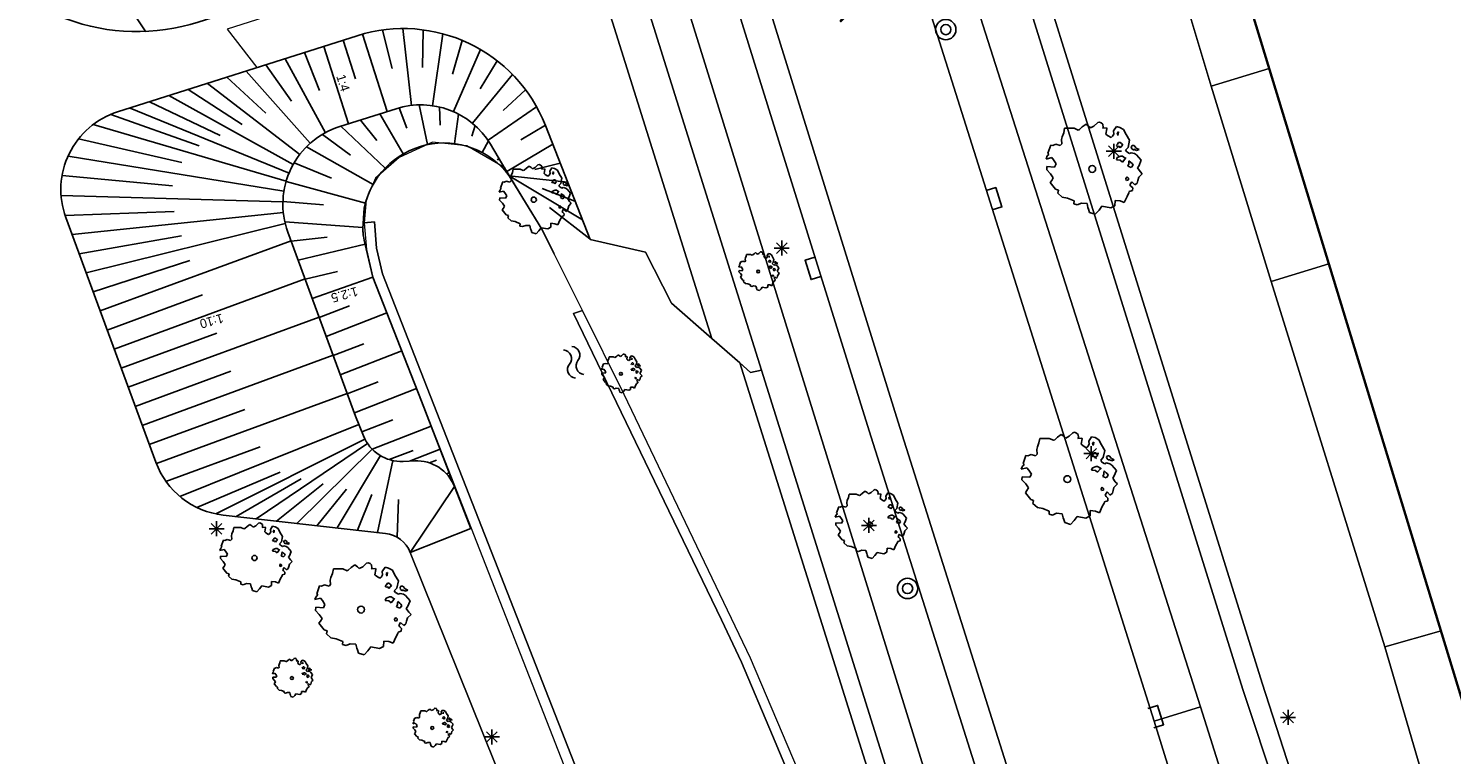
# Model space of a CAD drawing. Header units: metres. Extents: x 152391 to 157968, y 462336 to 467280.
# Tile 513 of 656: x 156294 to 156364, y 463049 to 463085. Entities that reach past the tile are written whole.
import ezdxf
from ezdxf.enums import TextEntityAlignment as Align

# ---------------------------------------------------------------- set-up
doc = ezdxf.new("R2010")
doc.units = ezdxf.units.M
doc.header["$LTSCALE"] = 0.75
doc.layers.get('0').update_dxf_attribs({"lineweight": 25})
for name, color, linetype in [('-DR-bs-gw-talud', 253, 'Continuous'), ('-DR-nw-gr-talud v1', 3, 'Continuous'), ('-DR-nw-gr-taludlijnen', 1, 'Continuous'), ('S05_WATERSYMBOOL', 251, 'Continuous'), ('S08_TROTTOIRKOLK', 251, 'Continuous'), ('TOPO_BOOM', 251, 'Continuous'), ('TOPO_LICHTMAST', 251, 'Continuous')]:
    doc.layers.add(name, color=color, linetype=linetype)
for name, color, linetype, lineweight in [('B-GV-GR-BOOM-S', 252, 'Continuous', 25), ('B-RO-GK-BESCHOEIING-G', 251, 'GK-BESCHOEIING', 35), ('B-RO-GR-BEPLANTING_CULTUUR_HEESTERS-GV', 251, 'Continuous', 18), ('B-RO-OG-TERREIN_CULTUURSCHEIDING-GV', 251, 'Continuous', 18), ('B-RO-OG-WATER-GV', 251, 'Continuous', 18), ('B-RO-OG-WATER_KANAAL-GV', 251, 'Continuous', 18), ('B-RO-OG-WATER_SLOOT-GV', 251, 'Continuous', 18), ('B-RO-VH-VERHARDING_ASFALT-GV', 251, 'Continuous', 18), ('B-RO-VH-VERHARDING_TEGEL-GV', 251, 'Continuous', 18), ('B-WE-OG-TOPOGRAFIE-T18', 1, 'Continuous', 18)]:
    doc.layers.add(name, color=color, linetype=linetype, lineweight=lineweight)
doc.styles.add('Drong', font='txt', dxfattribs={"height": 1.8})
doc.styles.add('NLCS-ISO-M200-T18', font='NLCS-ISO.ttf', dxfattribs={"height": 360})
doc.linetypes.add('GK-BESCHOEIING', pattern='A,30,-5,[1,NLCS.SHX,S=1,R=0,X=0,Y=0],-5', length=40)

# ---------------------------------------------------------------- blocks, each defined once
blk = doc.blocks.new('Q26')
at = {"color": 0, "linetype": 'ByBlock'}
for p, q in [((-0.37, 0), (0.37, 0)), ((0.262, -0.262), (-0.261, 0.261)), ((0, -0.37), (0, 0.37))]:
    blk.add_line(p, q, dxfattribs=at)
blk.add_lwpolyline([(-0.261, -0.261), (0, 0), (0.261, 0.261)], dxfattribs=at)
blk = doc.blocks.new('Q21')
at = {"color": 0, "linetype": 'ByBlock'}
for radius in [0.5, 0.25]:
    blk.add_circle((0, 0), radius, dxfattribs=at)
blk = doc.blocks.new('S08')
at = {"color": 0, "linetype": 'ByBlock'}
blk.add_lwpolyline([(-0.5, 0), (-0.5, -0.5), (0.5, -0.5), (0.5, 0)], dxfattribs=at)
blk = doc.blocks.new('S05')
at = {"color": 0, "linetype": 'ByBlock'}
for centre, start, end in [((0.75, 0.05), 28.0725, 151.9275), ((0.75, -0.85), 28.0725, 151.9275), ((2.25, 0.85), 208.0725, 331.9275), ((2.25, -0.05), 208.0725, 331.9275)]:
    blk.add_arc(centre, 0.85, start, end, dxfattribs=at)
blk = doc.blocks.new('SGR-BOOM_0_10')
at = {"linetype": 'Continuous'}
for p, q in [((-0.624, 0.668), (-0.591, 0.751)), ((-0.591, 0.751), (-0.572, 0.843)), ((-0.572, 0.843), (-0.375, 0.843)), ((-0.375, 0.843), (-0.29, 0.806)), ((-0.29, 0.806), (-0.264, 0.815)), ((-0.264, 0.815), (-0.205, 0.871)), ((-0.205, 0.871), (-0.127, 0.926)), ((-0.127, 0.926), (-0.075, 0.889)), ((-0.075, 0.889), (-0.035, 0.852)), ((-0.035, 0.852), (0.037, 0.889)), ((0.037, 0.889), (0.115, 0.963)), ((0.115, 0.963), (0.148, 0.973)), ((0.148, 0.973), (0.187, 0.954)), ((0.187, 0.954), (0.22, 0.926)), ((0.226, 0.862), (0.213, 0.843)), ((0.213, 0.843), (0.298, 0.852)), ((0.22, 0.926), (0.226, 0.862)), ((0.305, 0.834), (0.285, 0.723)), ((0.285, 0.723), (0.318, 0.695)), ((0.298, 0.852), (0.305, 0.834)), ((0.423, 0.677), (0.449, 0.723)), ((0.442, 0.788), (0.501, 0.88)), ((0.449, 0.723), (0.442, 0.788)), ((0.501, 0.88), (0.573, 0.862)), ((0.547, 0.769), (0.521, 0.751)), ((0.521, 0.751), (0.534, 0.705)), ((0.534, 0.705), (0.54, 0.695)), ((0.54, 0.714), (0.547, 0.769)), ((0.573, 0.862), (0.652, 0.815)), ((0.652, 0.815), (0.704, 0.714)), ((0.704, 0.714), (0.776, 0.594)), ((-0.958, 0.206), (-0.932, 0.27)), ((-0.84, 0.233), (-0.958, 0.206)), ((-0.945, -0.016), (-0.938, 0.049)), ((-0.938, 0.049), (-0.781, 0.039)), ((-0.932, 0.27), (-0.899, 0.298)), ((-0.918, 0.326), (-0.86, 0.492)), ((-0.899, 0.298), (-0.918, 0.326)), ((-0.86, 0.492), (-0.82, 0.483)), ((-0.801, 0.187), (-0.84, 0.233)), ((-0.82, 0.483), (-0.755, 0.511)), ((-0.748, 0.104), (-0.801, 0.187)), ((-0.781, 0.039), (-0.748, 0.104)), ((-0.755, 0.511), (-0.663, 0.483)), ((-0.663, 0.483), (-0.631, 0.52)), ((-0.637, 0.612), (-0.624, 0.668)), ((-0.631, 0.52), (-0.637, 0.612)), ((0.318, 0.695), (0.39, 0.649)), ((0.39, 0.649), (0.423, 0.677)), ((0.527, 0.511), (0.501, 0.492)), ((0.501, 0.492), (0.521, 0.464)), ((0.521, 0.233), (0.501, 0.187)), ((0.501, 0.187), (0.58, 0.178)), ((0.521, 0.464), (0.553, 0.474)), ((0.593, 0.261), (0.521, 0.233)), ((0.547, 0.547), (0.527, 0.511)), ((0.58, 0.547), (0.547, 0.547)), ((0.553, 0.474), (0.58, 0.437)), ((0.606, 0.529), (0.58, 0.547)), ((0.58, 0.437), (0.606, 0.474)), ((0.58, 0.178), (0.625, 0.141)), ((0.625, 0.261), (0.593, 0.261)), ((0.632, 0.492), (0.606, 0.529)), ((0.606, 0.474), (0.632, 0.492)), ((0.684, 0.224), (0.625, 0.261)), ((0.625, 0.141), (0.678, 0.206)), ((0.678, 0.206), (0.697, 0.233)), ((0.743, 0.446), (0.691, 0.39)), ((0.691, 0.39), (0.717, 0.353)), ((0.717, 0.353), (0.776, 0.316)), ((0.756, 0.104), (0.737, 0.058)), ((0.806, 0.027), (0.737, 0.058)), ((0.776, 0.594), (0.743, 0.446)), ((0.763, 0.169), (0.756, 0.132)), ((0.756, 0.132), (0.756, 0.104)), ((0.802, 0.132), (0.763, 0.169)), ((0.776, 0.316), (0.809, 0.335)), ((0.828, 0.113), (0.802, 0.132)), ((0.806, 0.027), (0.848, 0.076)), ((0.828, 0.483), (0.809, 0.455)), ((0.809, 0.455), (0.822, 0.418)), ((0.809, 0.335), (0.881, 0.316)), ((0.822, 0.418), (0.861, 0.39)), ((0.867, 0.483), (0.828, 0.483)), ((0.848, 0.076), (0.828, 0.113)), ((0.861, 0.409), (0.92, 0.381)), ((0.861, 0.39), (0.867, 0.409)), ((0.913, 0.427), (0.867, 0.483)), ((0.881, 0.316), (0.92, 0.289)), ((0.972, 0.4), (0.913, 0.427)), ((0.92, 0.381), (0.972, 0.4)), ((0.92, 0.289), (1.018, 0.178)), ((0.966, 0.058), (0.939, 0.021)), ((0.939, 0.021), (0.992, -0.053)), ((1.018, 0.178), (0.966, 0.058)), ((-0.866, -0.099), (-0.945, -0.016)), ((-0.873, -0.284), (-0.84, -0.238)), ((-0.761, -0.423), (-0.873, -0.284)), ((-0.807, -0.182), (-0.866, -0.099)), ((-0.84, -0.238), (-0.807, -0.182)), ((-0.703, -0.441), (-0.761, -0.423)), ((-0.716, -0.506), (-0.703, -0.441)), ((-0.624, -0.589), (-0.716, -0.506)), ((-0.513, -0.608), (-0.624, -0.589)), ((-0.375, -0.663), (-0.513, -0.608)), ((-0.382, -0.728), (-0.375, -0.663)), ((0.475, -0.654), (0.468, -0.765)), ((0.58, -0.663), (0.475, -0.654)), ((0.665, -0.7), (0.58, -0.663)), ((0.724, -0.571), (0.665, -0.7)), ((0.724, -0.164), (0.697, -0.201)), ((0.697, -0.201), (0.704, -0.238)), ((0.71, -0.238), (0.75, -0.229)), ((0.75, -0.192), (0.724, -0.164)), ((0.763, -0.497), (0.724, -0.571)), ((0.75, -0.229), (0.75, -0.192)), ((0.769, -0.469), (0.763, -0.497)), ((0.835, -0.45), (0.769, -0.469)), ((0.822, -0.266), (0.782, -0.33)), ((0.782, -0.33), (0.802, -0.358)), ((0.802, -0.358), (0.841, -0.395)), ((0.887, -0.33), (0.822, -0.266)), ((0.841, -0.395), (0.835, -0.45)), ((0.933, -0.293), (0.887, -0.33)), ((0.946, -0.238), (0.933, -0.293)), ((0.966, -0.173), (0.946, -0.238)), ((1.038, -0.099), (0.966, -0.173)), ((0.992, -0.053), (1.038, -0.099)), ((-0.31, -0.746), (-0.382, -0.728)), ((-0.225, -0.709), (-0.31, -0.746)), ((-0.107, -0.718), (-0.225, -0.709)), ((-0.088, -0.802), (-0.107, -0.718)), ((-0.075, -0.839), (-0.088, -0.802)), ((-0.055, -0.903), (-0.075, -0.839)), ((0.063, -0.94), (-0.055, -0.903)), ((0.141, -0.857), (0.063, -0.94)), ((0.2, -0.774), (0.141, -0.857)), ((0.383, -0.811), (0.2, -0.774)), ((0.468, -0.765), (0.383, -0.811))]:
    blk.add_line(p, q, dxfattribs=at)
blk.add_circle((0, 0), 0.0711, dxfattribs=at)
blk = doc.blocks.new('SGR-BOOM_21_30')
at = {"linetype": 'Continuous'}
for p, q in [((-1.051, 1.335), (-1.016, 1.499)), ((-1.016, 1.499), (-0.668, 1.499)), ((-0.668, 1.499), (-0.516, 1.433)), ((-0.516, 1.433), (-0.47, 1.45)), ((-0.47, 1.45), (-0.365, 1.548)), ((-0.365, 1.548), (-0.226, 1.647)), ((-0.226, 1.647), (-0.133, 1.581)), ((-0.133, 1.581), (-0.063, 1.515)), ((-0.063, 1.515), (0.065, 1.581)), ((0.065, 1.581), (0.205, 1.712)), ((0.205, 1.712), (0.263, 1.729)), ((0.263, 1.729), (0.333, 1.696)), ((0.333, 1.696), (0.391, 1.647)), ((0.402, 1.532), (0.379, 1.499)), ((0.379, 1.499), (0.53, 1.515)), ((0.391, 1.647), (0.402, 1.532)), ((0.542, 1.483), (0.507, 1.285)), ((0.53, 1.515), (0.542, 1.483)), ((0.786, 1.4), (0.891, 1.565)), ((0.798, 1.285), (0.786, 1.4)), ((0.891, 1.565), (1.019, 1.532)), ((1.019, 1.532), (1.158, 1.45)), ((1.158, 1.45), (1.251, 1.269)), ((-1.633, 0.579), (-1.528, 0.875)), ((-1.528, 0.875), (-1.458, 0.858)), ((-1.458, 0.858), (-1.342, 0.908)), ((-1.342, 0.908), (-1.179, 0.858)), ((-1.179, 0.858), (-1.121, 0.924)), ((-1.133, 1.088), (-1.109, 1.187)), ((-1.121, 0.924), (-1.133, 1.088)), ((-1.109, 1.187), (-1.051, 1.335)), ((0.507, 1.285), (0.565, 1.236)), ((0.565, 1.236), (0.693, 1.154)), ((0.693, 1.154), (0.751, 1.203)), ((0.751, 1.203), (0.798, 1.285)), ((0.937, 0.908), (0.891, 0.875)), ((0.891, 0.875), (0.926, 0.825)), ((0.972, 1.368), (0.926, 1.335)), ((0.926, 1.335), (0.949, 1.253)), ((0.926, 0.825), (0.984, 0.842)), ((0.972, 0.973), (0.937, 0.908)), ((0.949, 1.253), (0.961, 1.236)), ((0.961, 1.269), (0.972, 1.368)), ((1.03, 0.973), (0.972, 0.973)), ((0.984, 0.842), (1.03, 0.776)), ((1.077, 0.94), (1.03, 0.973)), ((1.03, 0.776), (1.077, 0.842)), ((1.124, 0.875), (1.077, 0.94)), ((1.077, 0.842), (1.124, 0.875)), ((1.321, 0.793), (1.228, 0.694)), ((1.251, 1.269), (1.379, 1.055)), ((1.379, 1.055), (1.321, 0.793)), ((1.472, 0.858), (1.438, 0.809)), ((1.438, 0.809), (1.461, 0.743)), ((1.461, 0.743), (1.531, 0.694)), ((1.542, 0.858), (1.472, 0.858)), ((1.531, 0.727), (1.635, 0.678)), ((1.531, 0.694), (1.542, 0.727)), ((1.624, 0.76), (1.542, 0.858)), ((1.728, 0.71), (1.624, 0.76)), ((1.635, 0.678), (1.728, 0.71)), ((-1.703, 0.365), (-1.656, 0.48)), ((-1.493, 0.415), (-1.703, 0.365)), ((-1.679, -0.029), (-1.668, 0.086)), ((-1.668, 0.086), (-1.389, 0.07)), ((-1.656, 0.48), (-1.598, 0.53)), ((-1.598, 0.53), (-1.633, 0.579)), ((-1.423, 0.333), (-1.493, 0.415)), ((-1.33, 0.185), (-1.423, 0.333)), ((-1.389, 0.07), (-1.33, 0.185)), ((0.926, 0.415), (0.891, 0.333)), ((0.891, 0.333), (1.03, 0.316)), ((1.054, 0.464), (0.926, 0.415)), ((1.03, 0.316), (1.112, 0.251)), ((1.112, 0.464), (1.054, 0.464)), ((1.217, 0.398), (1.112, 0.464)), ((1.112, 0.251), (1.205, 0.365)), ((1.205, 0.365), (1.24, 0.415)), ((1.228, 0.694), (1.275, 0.628)), ((1.275, 0.628), (1.379, 0.563)), ((1.344, 0.185), (1.31, 0.103)), ((1.434, 0.049), (1.31, 0.103)), ((1.356, 0.3), (1.344, 0.234)), ((1.344, 0.234), (1.344, 0.185)), ((1.426, 0.234), (1.356, 0.3)), ((1.379, 0.563), (1.438, 0.595)), ((1.472, 0.201), (1.426, 0.234)), ((1.434, 0.049), (1.507, 0.136)), ((1.438, 0.595), (1.565, 0.563)), ((1.507, 0.136), (1.472, 0.201)), ((1.565, 0.563), (1.635, 0.513)), ((1.635, 0.513), (1.81, 0.316)), ((1.717, 0.103), (1.67, 0.037)), ((1.67, 0.037), (1.763, -0.094)), ((1.81, 0.316), (1.717, 0.103)), ((-1.54, -0.177), (-1.679, -0.029)), ((-1.551, -0.505), (-1.493, -0.423)), ((-1.354, -0.752), (-1.551, -0.505)), ((-1.435, -0.324), (-1.54, -0.177)), ((-1.493, -0.423), (-1.435, -0.324)), ((1.286, -0.292), (1.24, -0.357)), ((1.24, -0.357), (1.251, -0.423)), ((1.263, -0.423), (1.333, -0.407)), ((1.333, -0.341), (1.286, -0.292)), ((1.333, -0.407), (1.333, -0.341)), ((1.461, -0.472), (1.391, -0.587)), ((1.391, -0.587), (1.426, -0.637)), ((1.426, -0.637), (1.496, -0.702)), ((1.577, -0.587), (1.461, -0.472)), ((1.658, -0.522), (1.577, -0.587)), ((1.682, -0.423), (1.658, -0.522)), ((1.717, -0.308), (1.682, -0.423)), ((1.845, -0.177), (1.717, -0.308)), ((1.763, -0.094), (1.845, -0.177)), ((-1.249, -0.784), (-1.354, -0.752)), ((-1.272, -0.899), (-1.249, -0.784)), ((-1.109, -1.047), (-1.272, -0.899)), ((-0.912, -1.08), (-1.109, -1.047)), ((-0.668, -1.179), (-0.912, -1.08)), ((-0.679, -1.294), (-0.668, -1.179)), ((-0.551, -1.326), (-0.679, -1.294)), ((-0.4, -1.261), (-0.551, -1.326)), ((-0.191, -1.277), (-0.4, -1.261)), ((-0.156, -1.425), (-0.191, -1.277)), ((0.356, -1.376), (0.251, -1.524)), ((0.682, -1.441), (0.356, -1.376)), ((0.833, -1.359), (0.682, -1.441)), ((0.844, -1.162), (0.833, -1.359)), ((1.03, -1.179), (0.844, -1.162)), ((1.182, -1.244), (1.03, -1.179)), ((1.286, -1.014), (1.182, -1.244)), ((1.356, -0.883), (1.286, -1.014)), ((1.368, -0.834), (1.356, -0.883)), ((1.484, -0.801), (1.368, -0.834)), ((1.496, -0.702), (1.484, -0.801)), ((-0.133, -1.491), (-0.156, -1.425)), ((-0.098, -1.606), (-0.133, -1.491)), ((0.112, -1.671), (-0.098, -1.606)), ((0.251, -1.524), (0.112, -1.671))]:
    blk.add_line(p, q, dxfattribs=at)
blk.add_circle((0, 0), 0.126, dxfattribs=at)
blk = doc.blocks.new('SGR-BOOM_31_50')
at = {"linetype": 'Continuous'}
for p, q in [((-0.487, 2.064), (-0.301, 2.196)), ((-0.301, 2.196), (-0.177, 2.108)), ((-0.177, 2.108), (-0.084, 2.02)), ((-0.084, 2.02), (0.087, 2.108)), ((0.087, 2.108), (0.273, 2.283)), ((0.273, 2.283), (0.351, 2.305)), ((0.351, 2.305), (0.444, 2.261)), ((0.444, 2.261), (0.521, 2.196)), ((0.521, 2.196), (0.537, 2.042)), ((-1.51, 1.451), (-1.479, 1.582)), ((-1.495, 1.232), (-1.51, 1.451)), ((-1.479, 1.582), (-1.402, 1.78)), ((-1.402, 1.78), (-1.355, 1.999)), ((-1.355, 1.999), (-0.89, 1.999)), ((-0.89, 1.999), (-0.688, 1.911)), ((-0.688, 1.911), (-0.626, 1.933)), ((-0.626, 1.933), (-0.487, 2.064)), ((0.537, 2.042), (0.506, 1.999)), ((0.506, 1.999), (0.707, 2.02)), ((0.723, 1.977), (0.676, 1.714)), ((0.676, 1.714), (0.754, 1.648)), ((0.707, 2.02), (0.723, 1.977)), ((0.754, 1.648), (0.924, 1.539)), ((0.924, 1.539), (1.002, 1.604)), ((1.002, 1.604), (1.064, 1.714)), ((1.048, 1.867), (1.188, 2.086)), ((1.064, 1.714), (1.048, 1.867)), ((1.188, 2.086), (1.358, 2.042)), ((1.296, 1.823), (1.234, 1.78)), ((1.234, 1.78), (1.265, 1.67)), ((1.265, 1.67), (1.281, 1.648)), ((1.281, 1.692), (1.296, 1.823)), ((1.358, 2.042), (1.545, 1.933)), ((1.545, 1.933), (1.669, 1.692)), ((1.669, 1.692), (1.839, 1.407)), ((1.839, 1.407), (1.762, 1.057)), ((-2.208, 0.641), (-2.131, 0.706)), ((-2.177, 0.772), (-2.038, 1.166)), ((-2.131, 0.706), (-2.177, 0.772)), ((-2.038, 1.166), (-1.944, 1.144)), ((-1.944, 1.144), (-1.789, 1.21)), ((-1.789, 1.21), (-1.572, 1.144)), ((-1.572, 1.144), (-1.495, 1.232)), ((1.25, 1.21), (1.188, 1.166)), ((1.188, 1.166), (1.234, 1.101)), ((1.234, 1.101), (1.312, 1.122)), ((1.296, 1.298), (1.25, 1.21)), ((1.374, 1.298), (1.296, 1.298)), ((1.312, 1.122), (1.374, 1.035)), ((1.436, 1.254), (1.374, 1.298)), ((1.374, 1.035), (1.436, 1.122)), ((1.498, 1.166), (1.436, 1.254)), ((1.436, 1.122), (1.498, 1.166)), ((1.762, 1.057), (1.638, 0.925)), ((1.638, 0.925), (1.7, 0.838)), ((1.7, 0.838), (1.839, 0.75)), ((1.839, 0.75), (1.917, 0.794)), ((1.963, 1.144), (1.917, 1.079)), ((1.917, 1.079), (1.948, 0.991)), ((1.917, 0.794), (2.087, 0.75)), ((1.948, 0.991), (2.041, 0.925)), ((2.056, 1.144), (1.963, 1.144)), ((2.041, 0.969), (2.18, 0.903)), ((2.041, 0.925), (2.056, 0.969)), ((2.165, 1.013), (2.056, 1.144)), ((2.087, 0.75), (2.18, 0.684)), ((2.304, 0.947), (2.165, 1.013)), ((2.18, 0.903), (2.304, 0.947)), ((-2.27, 0.487), (-2.208, 0.641)), ((-1.991, 0.553), (-2.27, 0.487)), ((-2.239, -0.038), (-2.224, 0.115)), ((-2.224, 0.115), (-1.851, 0.093)), ((-1.898, 0.444), (-1.991, 0.553)), ((-1.774, 0.246), (-1.898, 0.444)), ((-1.851, 0.093), (-1.774, 0.246)), ((1.234, 0.553), (1.188, 0.444)), ((1.188, 0.444), (1.374, 0.422)), ((1.405, 0.619), (1.234, 0.553)), ((1.374, 0.422), (1.483, 0.334)), ((1.483, 0.619), (1.405, 0.619)), ((1.622, 0.531), (1.483, 0.619)), ((1.483, 0.334), (1.607, 0.487)), ((1.607, 0.487), (1.653, 0.553)), ((1.793, 0.246), (1.746, 0.137)), ((1.911, 0.065), (1.746, 0.137)), ((1.808, 0.4), (1.793, 0.312)), ((1.793, 0.312), (1.793, 0.246)), ((1.901, 0.312), (1.808, 0.4)), ((1.963, 0.268), (1.901, 0.312)), ((1.911, 0.065), (2.01, 0.181)), ((2.01, 0.181), (1.963, 0.268)), ((2.18, 0.684), (2.413, 0.422)), ((2.289, 0.137), (2.227, 0.049)), ((2.227, 0.049), (2.351, -0.126)), ((2.413, 0.422), (2.289, 0.137)), ((-2.053, -0.235), (-2.239, -0.038)), ((-2.069, -0.673), (-1.991, -0.564)), ((-1.805, -1.002), (-2.069, -0.673)), ((-1.913, -0.433), (-2.053, -0.235)), ((-1.991, -0.564), (-1.913, -0.433)), ((1.715, -0.389), (1.653, -0.476)), ((1.653, -0.476), (1.669, -0.564)), ((1.684, -0.564), (1.777, -0.542)), ((1.777, -0.454), (1.715, -0.389)), ((1.777, -0.542), (1.777, -0.454)), ((1.948, -0.63), (1.855, -0.783)), ((2.103, -0.783), (1.948, -0.63)), ((2.211, -0.695), (2.103, -0.783)), ((2.242, -0.564), (2.211, -0.695)), ((2.289, -0.411), (2.242, -0.564)), ((2.459, -0.235), (2.289, -0.411)), ((2.351, -0.126), (2.459, -0.235)), ((-1.665, -1.046), (-1.805, -1.002)), ((-1.696, -1.199), (-1.665, -1.046)), ((-1.479, -1.396), (-1.696, -1.199)), ((-1.216, -1.44), (-1.479, -1.396)), ((1.715, -1.352), (1.576, -1.659)), ((1.808, -1.177), (1.715, -1.352)), ((1.824, -1.112), (1.808, -1.177)), ((1.979, -1.068), (1.824, -1.112)), ((1.855, -0.783), (1.901, -0.849)), ((1.901, -0.849), (1.994, -0.936)), ((1.994, -0.936), (1.979, -1.068)), ((-0.89, -1.571), (-1.216, -1.44)), ((-0.906, -1.725), (-0.89, -1.571)), ((-0.735, -1.769), (-0.906, -1.725)), ((-0.533, -1.681), (-0.735, -1.769)), ((-0.254, -1.703), (-0.533, -1.681)), ((-0.208, -1.9), (-0.254, -1.703)), ((-0.177, -1.988), (-0.208, -1.9)), ((-0.13, -2.141), (-0.177, -1.988)), ((0.335, -2.031), (0.149, -2.229)), ((0.475, -1.834), (0.335, -2.031)), ((0.909, -1.922), (0.475, -1.834)), ((1.11, -1.812), (0.909, -1.922)), ((1.126, -1.55), (1.11, -1.812)), ((1.374, -1.571), (1.126, -1.55)), ((1.576, -1.659), (1.374, -1.571)), ((0.149, -2.229), (-0.13, -2.141))]:
    blk.add_line(p, q, dxfattribs=at)
blk.add_circle((0, 0), 0.169, dxfattribs=at)

msp = doc.modelspace()

# ---------------------------------------------------------------- linework, layer by layer
at = {"layer": '-DR-bs-gw-talud', "color": 251}
msp.add_line((156297.575, 463088.206), (156299.906, 463084.631), dxfattribs=at)
msp.add_line((156297.575, 463088.206), (156299.906, 463084.631), dxfattribs=at)
msp.add_lwpolyline([(156253.825, 463199.09), (156254.174, 463201.759, -0.252636), (156256.953, 463205.611), (156277.09, 463215.358, -0.440216), (156279.831, 463214.268), (156295.626, 463172.693), (156300.746, 463128.716), (156301.529, 463126.556), (156317.322, 463102.293), (156320.281, 463092.856, -0.413183), (156318.977, 463090.351), (156302.48, 463085.116, -0.167133), (156295.979, 463085.272), (156294.286, 463085.9)], format="xyb", dxfattribs=at)
msp.add_lwpolyline([(156253.825, 463199.09), (156254.174, 463201.759, -0.252636), (156256.953, 463205.611), (156277.09, 463215.358, -0.440216), (156279.831, 463214.268), (156295.626, 463172.693), (156300.746, 463128.716), (156301.529, 463126.556), (156317.322, 463102.293), (156320.281, 463092.856, -0.413183), (156318.977, 463090.351), (156302.48, 463085.116, -0.167133), (156295.979, 463085.272), (156294.286, 463085.9)], format="xyb", dxfattribs=at)
at = {"layer": '-DR-nw-gr-talud v1', "color": 251}
for points in [[(156312.901, 463059.036, 0.275941), (156311.677, 463059.968), (156303.698, 463060.87, -0.28375), (156300.392, 463063.464), (156295.966, 463075.501, -0.427287), (156298.508, 463080.693), (156310.291, 463084.441, -0.395202), (156319.548, 463080.028), (156321.746, 463074.415)], [(156317.771, 463077.555), (156316.847, 463079.115, 0.346487), (156312.213, 463080.854), (156309.433, 463079.975, 0.427741), (156306.886, 463074.781), (156310.211, 463065.739), (156310.602, 463064.763, 0.319241), (156312.552, 463063.51), (156313.122, 463063.537, -0.321149), (156315.077, 463062.271, 0.321149)], [(156315.077, 463062.271), (156313.458, 463066.463), (156311.067, 463072.576), (156310.669, 463074.24, -0.033804), (156310.579, 463074.773, -0.006154), (156310.564, 463074.958), (156310.637, 463075.955, -0.649917), (156317.771, 463077.555)]]:
    msp.add_lwpolyline(points, format="xyb", dxfattribs=at)
for points in [[(156317.771, 463077.555), (156319.379, 463074.934), (156319.98, 463073.723)], [(156317.771, 463077.555), (156319.379, 463074.934), (156319.98, 463073.723)], [(156315.887, 463060.21), (156315.077, 463062.271)]]:
    msp.add_lwpolyline(points, dxfattribs=at)
at = {"layer": '-DR-nw-gr-taludlijnen', "color": 251}
for p, q in [((156310.56, 463084.521), (156311.764, 463080.712)), ((156311.538, 463084.723), (156312.005, 463082.825)), ((156312.535, 463084.793), (156312.969, 463081.016)), ((156313.532, 463084.731), (156313.507, 463082.886)), ((156314.512, 463084.536), (156314, 463081.001)), ((156307.699, 463083.616), (156308.436, 463081.749)), ((156308.652, 463083.919), (156309.858, 463080.109)), ((156309.605, 463084.222), (156310.208, 463082.317)), ((156315.458, 463084.213), (156314.987, 463082.552)), ((156316.352, 463083.766), (156315.022, 463080.71)), ((156305.793, 463083.01), (156307.061, 463081.218)), ((156306.746, 463083.313), (156308.727, 463079.674)), ((156317.179, 463083.205), (156316.343, 463081.832)), ((156303.887, 463082.404), (156305.795, 463080.64)), ((156304.84, 463082.707), (156307.987, 463079.155)), ((156317.924, 463082.539), (156315.959, 463080.138)), ((156301.029, 463081.495), (156307.142, 463078.102)), ((156301.981, 463081.798), (156304.635, 463080.071)), ((156302.934, 463082.101), (156307.472, 463078.603)), ((156318.574, 463081.78), (156317.471, 463080.766)), ((156299.123, 463080.888), (156306.94, 463077.68)), ((156300.076, 463081.192), (156303.552, 463079.536)), ((156312.356, 463080.897), (156312.74, 463079.9)), ((156313.343, 463081.042), (156313.748, 463079.087)), ((156314.335, 463080.938), (156314.37, 463080.052)), ((156319.117, 463080.942), (156316.725, 463079.303)), ((156297.31, 463080.073), (156306.802, 463077.288)), ((156298.175, 463080.57), (156302.522, 463079.033)), ((156310.449, 463080.296), (156311.253, 463079.293)), ((156311.402, 463080.598), (156312.548, 463078.628)), ((156315.271, 463080.592), (156315.08, 463079.136)), ((156319.544, 463080.038), (156318.343, 463079.327)), ((156296.595, 463079.378), (156301.668, 463078.216)), ((156308.583, 463079.592), (156309.963, 463078.57)), ((156309.495, 463079.995), (156311.663, 463077.929)), ((156316.091, 463080.025), (156315.927, 463079.505)), ((156307.798, 463078.976), (156311.074, 463077.132)), ((156316.746, 463079.273), (156316.441, 463078.7)), ((156319.908, 463079.107), (156317.646, 463077.767)), ((156296.075, 463078.527), (156306.692, 463076.803)), ((156307.19, 463078.186), (156309.024, 463077.435)), ((156317.261, 463078.416), (156317.19, 463078.33)), ((156320.273, 463078.176), (156319.022, 463077.865)), ((156295.781, 463077.574), (156301.219, 463077.057)), ((156306.796, 463077.269), (156310.698, 463076.214)), ((156320.638, 463077.245), (156317.771, 463077.555)), ((156321.367, 463075.382), (156317.771, 463077.555)), ((156317.771, 463077.555), (156317.771, 463077.555)), ((156295.732, 463076.578), (156306.642, 463076.273)), ((156321.002, 463076.314), (156319.387, 463076.934)), ((156306.642, 463076.284), (156308.64, 463076.119)), ((156321.732, 463074.451), (156319.751, 463076.003)), ((156295.931, 463075.6), (156301.287, 463075.805)), ((156296.275, 463074.661), (156306.662, 463075.746)), ((156296.965, 463072.784), (156306.757, 463075.202)), ((156306.736, 463075.291), (156310.568, 463075.01)), ((156296.62, 463073.723), (156301.66, 463074.599)), ((156307.047, 463074.342), (156308.815, 463074.537)), ((156297.656, 463070.907), (156307.041, 463074.358)), ((156307.392, 463073.403), (156310.681, 463074.189)), ((156297.31, 463071.846), (156302.072, 463073.387)), ((156298.346, 463069.03), (156307.731, 463072.481)), ((156307.737, 463072.464), (156309.325, 463072.844)), ((156308.083, 463071.526), (156311.067, 463072.576)), ((156298.001, 463069.968), (156302.693, 463071.694)), ((156308.428, 463070.587), (156309.91, 463071.167)), ((156299.036, 463067.153), (156308.422, 463070.604)), ((156308.773, 463069.649), (156311.756, 463070.815)), ((156298.691, 463068.091), (156303.384, 463069.817)), ((156309.118, 463068.71), (156310.619, 463069.297)), ((156309.463, 463067.772), (156312.484, 463068.953)), ((156299.726, 463065.276), (156309.112, 463068.727)), ((156299.381, 463066.214), (156304.074, 463067.94)), ((156300.417, 463063.399), (156309.802, 463066.85)), ((156309.808, 463066.833), (156311.328, 463067.428)), ((156310.153, 463065.895), (156313.212, 463067.091)), ((156300.071, 463064.337), (156304.764, 463066.063)), ((156310.521, 463064.965), (156312.051, 463065.555)), ((156301.567, 463061.788), (156310.378, 463065.322)), ((156311.026, 463064.111), (156313.933, 463065.234)), ((156300.891, 463062.521), (156305.517, 463064.222)), ((156303.348, 463060.925), (156310.671, 463064.609)), ((156305.333, 463060.685), (156310.802, 463064.387)), ((156307.32, 463060.46), (156311.031, 463064.106)), ((156311.871, 463063.596), (156313.043, 463064.049)), ((156312.862, 463063.525), (156314.368, 463064.106)), ((156309.308, 463060.236), (156311.432, 463063.791)), ((156311.295, 463060.011), (156312.044, 463063.551)), ((156313.851, 463063.436), (156314.188, 463063.566)), ((156302.403, 463061.244), (156306.51, 463062.986)), ((156304.339, 463060.797), (156307.534, 463062.651)), ((156314.682, 463062.899), (156314.815, 463062.95)), ((156306.327, 463060.573), (156308.613, 463062.413)), ((156308.314, 463060.348), (156309.76, 463062.148)), ((156310.301, 463060.123), (156311.008, 463061.887)), ((156312.901, 463059.036), (156315.077, 463062.271)), ((156312.258, 463059.777), (156312.323, 463061.643))]:
    msp.add_line(p, q, dxfattribs=at)
msp.add_lwpolyline([(156312.901, 463059.036), (156315.887, 463060.21)], dxfattribs=at)
at = {"layer": 'B-RO-GK-BESCHOEIING-G'}
msp.add_lwpolyline([(156308.12, 463235.91), (156316.783, 463208.183), (156333.49, 463153.396), (156345.948, 463112.917), (156365.953, 463047.412), (156372.127, 463026.43), (156380.313, 462997.498)], dxfattribs=at)
at = {"layer": 'B-RO-GR-BEPLANTING_CULTUUR_HEESTERS-GV'}
msp.add_lwpolyline([(156321.746, 463074.415), (156324.468, 463073.804), (156325.749, 463071.29), (156327.723, 463069.56), (156317.338, 463102.66), (156313.537, 463087.845), (156303.892, 463084.766), (156305.359, 463082.872)], dxfattribs=at)
at = {"layer": 'B-RO-OG-TERREIN_CULTUURSCHEIDING-GV'}
for points in [[(156364.231, 463029.403), (156359.624, 463044.088), (156357.74, 463043.466), (156354.797, 463052.6), (156314.96, 463180.158), (156313.139, 463185.713), (156311.714, 463191.641), (156305.111, 463228.956), (156302.672, 463239.174), (156303.898, 463239.544), (156298.394, 463257.445), (156295.198, 463268.254), (156290.694, 463283.103), (156289.441, 463282.713), (156289.668, 463281.835), (156297.229, 463254.876), (156301.875, 463238.312)], [(156336.211, 463134.406), (156334.391, 463140.383), (156331.453, 463149.942), (156329.652, 463155.824), (156325.62, 463168.928), (156323.77, 463174.94), (156321.274, 463183.131), (156319.673, 463188.384), (156315.477, 463202.033), (156315.02, 463203.522), (156312.329, 463212.547), (156310.974, 463217.095), (156309.5, 463221.319), (156306.562, 463230.878), (156303.898, 463239.544), (156302.672, 463239.174), (156305.111, 463228.956), (156311.714, 463191.641), (156313.139, 463185.713), (156314.96, 463180.158), (156354.797, 463052.6), (156357.74, 463043.466), (156359.624, 463044.088), (156364.231, 463029.403)], [(156312.176, 463185.44), (156313.031, 463182.833), (156314.008, 463179.853), (156343.042, 463086.887), (156353.844, 463052.298), (156357.189, 463042.23), (156358.973, 463042.82), (156363.257, 463029.169)], [(156308.339, 463181.849), (156308.497, 463181.346), (156310.202, 463175.914), (156318.156, 463150.652), (156338.538, 463085.396), (156349.474, 463050.741), (156351.765, 463051.441), (156340.703, 463086.111), (156320.331, 463151.333), (156312.304, 463176.585), (156310.615, 463182.041), (156309.816, 463184.625)], [(156297.746, 463177.941), (156308.779, 463142.461), (156321.865, 463100.839), (156327.774, 463081.826), (156338.29, 463047.99), (156349.994, 463011.301), (156350.936, 463011.531), (156350.714, 463012.536), (156350.229, 463014.792), (156349.868, 463016.46), (156349.688, 463017.275), (156348.957, 463020.586), (156348.336, 463023.139), (156347.677, 463025.682), (156346.08, 463031.415), (156335.46, 463065.011), (156329.998, 463082.563), (156317.303, 463123.355), (156307.511, 463154.289)], [(156375.646, 462996.823), (156375.868, 462996.11), (156377.768, 462996.703), (156377.499, 462997.615), (156369.246, 463025.592), (156360.828, 463054.386), (156355.23, 463072.36), (156352.28, 463081.959), (156350.164, 463089.024), (156343.918, 463109.341), (156341.464, 463117.735), (156339.15, 463124.847), (156336.211, 463134.406)], [(156344.85, 463021.159), (156330.167, 463068.002), (156329.632, 463067.885), (156329.102, 463068.352), (156349.971, 463002.037)], [(156317.074, 463048.629), (156312.9, 463059.035)]]:
    msp.add_lwpolyline(points, dxfattribs=at)
msp.add_lwpolyline([(156326.017, 463081.242), (156318.526, 463105.14), (156317.338, 463102.66), (156327.723, 463069.56), (156329.102, 463068.352), (156329.632, 463067.885), (156330.167, 463068.002)], close=True, dxfattribs=at)
at = {"layer": 'B-RO-OG-WATER-GV'}
for points in [[(156317.786, 463077.564), (156317.556, 463077.944), (156315.69, 463079.022), (156313.988, 463079.212), (156312.349, 463078.455), (156311.192, 463077.44), (156310.73, 463076.368), (156310.64, 463075.243)], [(156331.535, 463048.081), (156330.718, 463050.031), (156329.184, 463053.632), (156328.211, 463055.71), (156320.936, 463070.786), (156321.368, 463070.924), (156319.379, 463074.934), (156317.786, 463077.564)], [(156310.64, 463075.243), (156311.138, 463075.283), (156311.24, 463074.002), (156311.544, 463072.73), (156322.068, 463045.829)], [(156322.068, 463045.829), (156311.544, 463072.73), (156311.24, 463074.002), (156311.138, 463075.283), (156310.64, 463075.243), (156310.745, 463073.923), (156311.067, 463072.576), (156313.458, 463066.463), (156321.607, 463045.633)], [(156331.998, 463048.268), (156329.639, 463053.84), (156323.413, 463066.802), (156321.368, 463070.924), (156320.936, 463070.786), (156328.211, 463055.71), (156329.184, 463053.632), (156330.718, 463050.031), (156331.535, 463048.081)]]:
    msp.add_lwpolyline(points, dxfattribs=at)
at = {"layer": 'B-RO-OG-WATER_KANAAL-GV'}
msp.add_lwpolyline([(156334.29, 463150.798), (156337.231, 463141.24), (156339.069, 463135.268), (156342.011, 463125.71), (156344.213, 463118.554), (156345.948, 463112.917), (156352.985, 463089.875), (156355.136, 463082.831), (156358.072, 463073.218), (156363.584, 463055.169), (156365.953, 463047.412)], dxfattribs=at)
at = {"layer": 'B-RO-OG-WATER_SLOOT-GV'}
for points in [[(156352.985, 463089.875), (156350.164, 463089.024), (156352.28, 463081.959), (156355.136, 463082.831)], [(156355.23, 463072.36), (156358.072, 463073.218), (156355.136, 463082.831), (156352.28, 463081.959)], [(156360.828, 463054.386), (156363.584, 463055.169), (156358.072, 463073.218), (156355.23, 463072.36)], [(156369.246, 463025.592), (156372.127, 463026.43), (156365.953, 463047.412), (156363.584, 463055.169), (156360.828, 463054.386)]]:
    msp.add_lwpolyline(points, close=True, dxfattribs=at)
for points in [[(156349.971, 463002.037), (156329.102, 463068.352), (156327.723, 463069.56), (156325.749, 463071.29), (156324.468, 463073.804), (156321.746, 463074.415)], [(156312.9, 463059.035), (156317.074, 463048.629)]]:
    msp.add_lwpolyline(points, dxfattribs=at)
at = {"layer": 'B-RO-VH-VERHARDING_ASFALT-GV'}
for points in [[(156367.179, 462959.021), (156368.116, 462956.805), (156369.547, 462957.283), (156367.663, 462961.732), (156365.111, 462968.399), (156359.814, 462984.848), (156356.227, 462995.981), (156355.942, 462996.919), (156354.596, 463002.283), (156352.405, 463011.848), (156351.227, 463017.279), (156350.329, 463021.297), (156349.125, 463026.066), (156347.52, 463031.839), (156336.898, 463065.435), (156331.422, 463083.035), (156318.72, 463123.839), (156308.889, 463154.906), (156301.325, 463179.075), (156299.831, 463183.844), (156295.878, 463195.354)], [(156297.107, 463187.285), (156298.414, 463183.346), (156299.891, 463178.62), (156301.392, 463173.817), (156307.511, 463154.289), (156317.303, 463123.355), (156329.998, 463082.563), (156335.46, 463065.011), (156346.08, 463031.415), (156347.677, 463025.682), (156348.336, 463023.139), (156348.957, 463020.586), (156349.688, 463017.275), (156349.868, 463016.46), (156350.229, 463014.792), (156350.714, 463012.536), (156350.936, 463011.531)], [(156359.124, 463020.127), (156357.865, 463024.219), (156353.124, 463038.993), (156349.474, 463050.741), (156338.538, 463085.396), (156318.156, 463150.652), (156310.202, 463175.914), (156308.497, 463181.346), (156301.325, 463179.075), (156308.889, 463154.906), (156318.72, 463123.839), (156331.422, 463083.035), (156336.898, 463065.435), (156347.52, 463031.839), (156349.125, 463026.066), (156350.329, 463021.297), (156351.227, 463017.279), (156352.405, 463011.848), (156354.596, 463002.283), (156355.942, 462996.919), (156356.227, 462995.981), (156359.814, 462984.848), (156365.111, 462968.399)]]:
    msp.add_lwpolyline(points, dxfattribs=at)
at = {"layer": 'B-RO-VH-VERHARDING_TEGEL-GV'}
for points in [[(156350.936, 463011.531), (156349.994, 463011.301), (156338.29, 463047.99), (156327.774, 463081.826), (156321.865, 463100.839), (156308.779, 463142.461), (156297.746, 463177.941), (156297.241, 463179.566), (156292.346, 463195.708), (156289.548, 463200.343), (156272.426, 463247.107), (156266.124, 463264.319)], [(156264.391, 463263.298), (156270.537, 463246.513), (156279.698, 463221.495), (156282.364, 463214.213), (156282.774, 463213.095), (156287.943, 463198.977), (156290.558, 463194.703), (156295.249, 463179.401), (156295.89, 463177.356), (156318.063, 463106.617), (156318.526, 463105.14), (156326.017, 463081.242), (156330.167, 463068.002), (156344.85, 463021.159), (156350.542, 463003.508)], [(156309.816, 463184.625), (156310.615, 463182.041), (156312.304, 463176.585), (156320.331, 463151.333), (156340.703, 463086.111), (156351.765, 463051.441), (156355.441, 463039.748), (156357.892, 463031.89), (156358.901, 463028.612), (156361.111, 463029.193), (156361.039, 463029.416), (156361.182, 463029.461), (156357.189, 463042.23), (156353.844, 463052.298), (156343.042, 463086.887), (156314.008, 463179.853), (156313.031, 463182.833), (156312.176, 463185.44)]]:
    msp.add_lwpolyline(points, dxfattribs=at)
msp.add_lwpolyline([(156349.474, 463050.741), (156353.124, 463038.993), (156355.441, 463039.748), (156351.765, 463051.441)], close=True, dxfattribs=at)

# ---------------------------------------------------------------- block references
at = {"layer": 'B-GV-GR-BOOM-S', "transparency": 33554559}
for name, p in [('SGR-BOOM_31_50', (156346.434, 463077.893)), ('SGR-BOOM_21_30', (156318.977, 463076.379)), ('SGR-BOOM_0_10', (156330.009, 463072.848)), ('SGR-BOOM_0_10', (156323.259, 463067.816)), ('SGR-BOOM_31_50', (156345.215, 463062.637)), ('SGR-BOOM_21_30', (156335.5, 463060.4)), ('SGR-BOOM_21_30', (156305.243, 463058.759)), ('SGR-BOOM_31_50', (156310.481, 463056.222)), ('SGR-BOOM_0_10', (156307.084, 463052.854)), ('SGR-BOOM_0_10', (156313.986, 463050.4))]:
    msp.add_blockref(name, p, dxfattribs=at)
at = {"layer": 'S05_WATERSYMBOOL', "xscale": 0.5, "yscale": 0.5, "rotation": 292.950363}
msp.add_blockref('S05', (156320.647, 463069.075), dxfattribs=at)
at = {"layer": 'S08_TROTTOIRKOLK'}
for p, rotation in [((156341.364, 463076.352), 107.3301087), ((156332.943, 463073.075), 287.2754203), ((156349.319, 463050.881), 107.4565581)]:
    msp.add_blockref('S08', p, dxfattribs=dict(at, rotation=rotation))
at = {"layer": 'TOPO_BOOM'}
for p in [(156347.498, 463078.762), (156331.168, 463073.998), (156346.39, 463063.89), (156303.379, 463060.198), (156335.457, 463060.364), (156356.067, 463050.918), (156316.917, 463049.955)]:
    msp.add_blockref('Q26', p, dxfattribs=at)
at = {"layer": 'TOPO_LICHTMAST'}
for p in [(156339.234, 463084.743), (156337.356, 463057.259)]:
    msp.add_blockref('Q21', p, dxfattribs=at)

# ---------------------------------------------------------------- texts
at = {"layer": '-DR-nw-gr-taludlijnen', "color": 251, "style": 'Drong'}
for s, rotation, p in [('1:4', 287.55524, (156309.255, 463082.014)), ('1:2.5', 195.58, (156309.575, 463072.051)), ('1:10', 195.58, (156303.039, 463070.755))]:
    msp.add_text(s, height=0.45, rotation=rotation, dxfattribs=at).set_placement(p, align=Align.BOTTOM_CENTER)
at = {"layer": 'B-WE-OG-TOPOGRAFIE-T18', "style": 'NLCS-ISO-M200-T18'}
msp.add_text('Ringweg-Randenbroek', height=1.35, rotation=287.4, dxfattribs=at).set_placement((156331.896, 463093.485), align=Align.MIDDLE)

doc.saveas('drawing.dxf')
